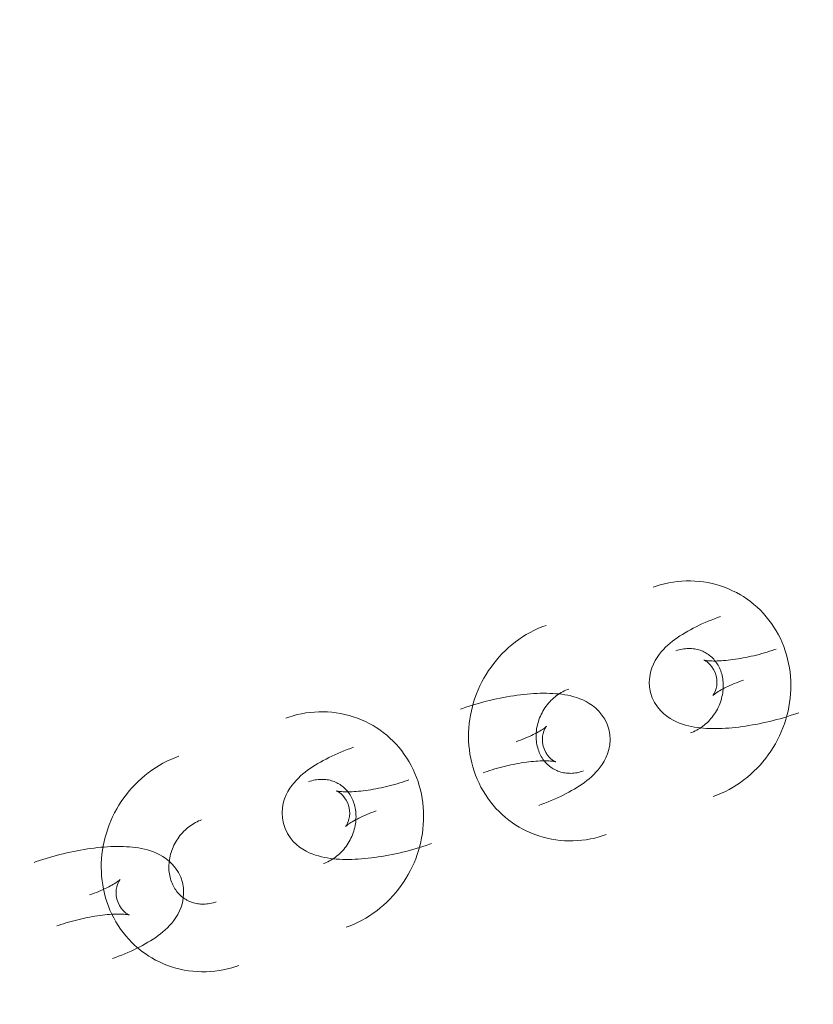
# Model space of a CAD drawing. Header units: millimetres. Extents: x -188930 to 271134, y -158090 to 283816.
# Tile 458 of 610: x 55039 to 55109, y 54358 to 54446. Entities that reach past the tile are written whole.
import ezdxf

# ---------------------------------------------------------------- set-up
doc = ezdxf.new("R2010")
doc.units = ezdxf.units.MM
doc.layers.add('I-FURN', color=30, linetype='Continuous', lineweight=9)
doc.layers.add('PZT_UTWARDZENIA', color=5, linetype='Continuous', lineweight=9)

# ---------------------------------------------------------------- blocks, each defined once
blk = doc.blocks.new('LARSLAJ_hamak - LARSLAJ_hamak-1781260-PZT-dwg')
at = {"layer": 'I-FURN', "flags": 128}
for points in [[(-586.727, -132.74), (-587.01, -132.351), (-587.235, -131.938), (-587.4, -131.519), (-587.509, -131.108), (-587.569, -130.714), (-587.591, -130.343), (-587.581, -129.994), (-587.548, -129.668), (-587.495, -129.362), (-587.428, -129.072), (-587.348, -128.796), (-587.257, -128.532), (-587.158, -128.276), (-587.05, -128.029), (-586.935, -127.786), (-586.812, -127.549), (-586.683, -127.315), (-586.547, -127.083), (-586.404, -126.853), (-586.254, -126.625), (-586.099, -126.398), (-585.937, -126.172), (-585.769, -125.947), (-585.594, -125.722), (-585.415, -125.498), (-585.229, -125.274), (-585.038, -125.051), (-584.841, -124.828), (-584.64, -124.606), (-584.433, -124.385), (-584.222, -124.166), (-584.021, -123.961)], [(-583.706, -128.101), (-583.674, -128.094), (-583.624, -128.083), (-583.557, -128.064), (-583.475, -128.039), (-583.38, -128.007), (-583.273, -127.968), (-583.155, -127.921), (-583.027, -127.867), (-582.89, -127.806), (-582.746, -127.737), (-582.594, -127.662), (-582.435, -127.579), (-582.271, -127.49), (-582.101, -127.395), (-581.927, -127.293), (-581.749, -127.186), (-581.568, -127.073), (-581.384, -126.954), (-581.197, -126.83), (-581.009, -126.701), (-580.819, -126.568), (-580.628, -126.43), (-580.437, -126.289), (-580.245, -126.143), (-580.055, -125.995), (-579.865, -125.843), (-579.676, -125.688), (-579.489, -125.532), (-579.305, -125.373), (-579.123, -125.212), (-578.944, -125.051), (-578.768, -124.888), (-578.596, -124.725), (-578.429, -124.562), (-578.328, -124.461)], [(-587.154, -125.52), (-587.54, -125.494), (-587.927, -125.486), (-588.314, -125.494), (-588.7, -125.52), (-589.085, -125.562), (-589.467, -125.621), (-589.847, -125.696), (-590.223, -125.788), (-590.595, -125.896), (-590.962, -126.019), (-591.323, -126.158), (-591.678, -126.312), (-592.026, -126.481), (-592.367, -126.664), (-592.7, -126.862), (-593.025, -127.073), (-593.341, -127.297), (-593.647, -127.534), (-593.944, -127.783), (-594.231, -128.043), (-594.43, -128.238)], [(-581.627, -142.725), (-581.359, -142.445), (-581.101, -142.155), (-580.855, -141.855), (-580.621, -141.546), (-580.399, -141.227), (-580.189, -140.901), (-579.992, -140.566), (-579.807, -140.224), (-579.635, -139.875), (-579.476, -139.52), (-579.331, -139.159), (-579.199, -138.793), (-579.08, -138.423), (-578.975, -138.048), (-578.885, -137.669), (-578.807, -137.287), (-578.744, -136.903), (-578.696, -136.516), (-578.661, -136.129), (-578.64, -135.74), (-578.634, -135.35), (-578.642, -134.961), (-578.664, -134.572), (-578.7, -134.184), (-578.751, -133.798), (-578.815, -133.415), (-578.894, -133.034), (-578.987, -132.656), (-579.094, -132.282), (-579.215, -131.913), (-579.35, -131.548), (-579.499, -131.19), (-579.661, -130.837), (-579.836, -130.49), (-580.024, -130.151), (-580.226, -129.82), (-580.44, -129.497), (-580.667, -129.182), (-580.906, -128.877), (-581.157, -128.582), (-581.42, -128.298), (-581.694, -128.024), (-581.979, -127.762), (-582.274, -127.512), (-582.58, -127.274), (-582.895, -127.049), (-583.219, -126.838), (-583.552, -126.641), (-583.893, -126.458), (-584.242, -126.29), (-584.597, -126.137), (-584.959, -125.999), (-585.326, -125.877), (-585.699, -125.772), (-586.075, -125.682), (-586.455, -125.609), (-586.838, -125.553), (-587.154, -125.52)], [(-582.121, -128.894), (-582.337, -128.669), (-582.569, -128.481), (-582.802, -128.337), (-583.02, -128.234), (-583.213, -128.167), (-583.376, -128.128), (-583.505, -128.108), (-583.602, -128.1), (-583.668, -128.1), (-583.706, -128.101), (-583.717, -128.102)], [(-581.623, -130.595), (-581.612, -130.565), (-581.591, -130.518), (-581.561, -130.455), (-581.522, -130.379), (-581.473, -130.291), (-581.415, -130.193), (-581.348, -130.085), (-581.272, -129.969), (-581.187, -129.845), (-581.094, -129.715), (-580.993, -129.579), (-580.883, -129.438), (-580.767, -129.292), (-580.643, -129.142), (-580.512, -128.989), (-580.374, -128.833), (-580.23, -128.675), (-580.08, -128.515), (-579.925, -128.353), (-579.774, -128.2)], [(-586.727, -132.74), (-586.395, -133.088), (-586.029, -133.383), (-585.646, -133.62), (-585.261, -133.8), (-584.885, -133.93), (-584.523, -134.017), (-584.178, -134.07), (-583.851, -134.095), (-583.54, -134.098), (-583.243, -134.084), (-582.958, -134.054), (-582.681, -134.013), (-582.413, -133.96), (-582.149, -133.899), (-581.891, -133.828), (-581.635, -133.75), (-581.381, -133.665), (-581.129, -133.572), (-580.878, -133.472), (-580.627, -133.366), (-580.376, -133.253), (-580.124, -133.134), (-579.872, -133.009), (-579.62, -132.878), (-579.367, -132.741), (-579.114, -132.598), (-578.86, -132.45), (-578.606, -132.297), (-578.352, -132.138), (-578.098, -131.974), (-577.844, -131.805), (-577.59, -131.632), (-577.337, -131.454), (-577.084, -131.272), (-576.833, -131.086), (-576.583, -130.896), (-576.335, -130.702), (-576.088, -130.505), (-575.844, -130.305), (-575.602, -130.102), (-575.362, -129.896), (-575.126, -129.687), (-574.892, -129.476), (-574.662, -129.263), (-574.436, -129.049), (-574.214, -128.832), (-574.081, -128.7)], [(-582.121, -128.894), (-581.938, -129.146), (-581.795, -129.408), (-581.694, -129.663), (-581.632, -129.896), (-581.601, -130.098), (-581.591, -130.265), (-581.595, -130.396), (-581.605, -130.493), (-581.616, -130.558), (-581.624, -130.595), (-581.627, -130.606)], [(-590.184, -132.476), (-590.076, -132.373), (-589.966, -132.274), (-589.853, -132.182), (-589.738, -132.095), (-589.621, -132.014), (-589.502, -131.939), (-589.382, -131.87), (-589.261, -131.806), (-589.138, -131.749), (-589.015, -131.697), (-588.891, -131.651), (-588.767, -131.611), (-588.642, -131.576), (-588.517, -131.547), (-588.392, -131.524), (-588.267, -131.506), (-588.142, -131.494), (-588.017, -131.487), (-587.892, -131.486), (-587.768, -131.49), (-587.679, -131.497)], [(-587.679, -131.497), (-587.555, -131.51), (-587.433, -131.529), (-587.31, -131.554), (-587.189, -131.584), (-587.068, -131.619), (-586.948, -131.66), (-586.829, -131.706), (-586.712, -131.758), (-586.595, -131.815), (-586.48, -131.878), (-586.366, -131.946), (-586.255, -132.021), (-586.145, -132.1), (-586.037, -132.185), (-585.931, -132.276), (-585.828, -132.372), (-585.728, -132.474), (-585.631, -132.581), (-585.537, -132.693), (-585.446, -132.811), (-585.359, -132.933), (-585.276, -133.06), (-585.197, -133.192), (-585.122, -133.328), (-585.052, -133.469), (-584.987, -133.614), (-584.927, -133.762), (-584.872, -133.914), (-584.822, -134.07), (-584.778, -134.228), (-584.74, -134.389), (-584.707, -134.552), (-584.68, -134.717), (-584.659, -134.884), (-584.645, -135.053), (-584.636, -135.222), (-584.634, -135.392), (-584.638, -135.562), (-584.648, -135.732), (-584.664, -135.902), (-584.687, -136.071), (-584.715, -136.238), (-584.75, -136.405), (-584.791, -136.569), (-584.837, -136.731), (-584.889, -136.891), (-584.947, -137.047), (-585.01, -137.201), (-585.078, -137.351), (-585.152, -137.497), (-585.23, -137.64), (-585.313, -137.778), (-585.4, -137.912), (-585.491, -138.041), (-585.586, -138.165), (-585.685, -138.284), (-585.788, -138.397), (-585.874, -138.487)], [(-601.56, -135.381), (-601.829, -135.661), (-602.086, -135.951), (-602.332, -136.251), (-602.566, -136.561), (-602.788, -136.879), (-602.998, -137.206), (-603.196, -137.54), (-603.381, -137.882), (-603.553, -138.231), (-603.711, -138.586), (-603.857, -138.947), (-603.989, -139.313), (-604.107, -139.684), (-604.212, -140.059), (-604.303, -140.437), (-604.38, -140.819), (-604.443, -141.203), (-604.492, -141.59), (-604.527, -141.978), (-604.547, -142.367), (-604.554, -142.756), (-604.546, -143.146), (-604.524, -143.534), (-604.487, -143.922), (-604.437, -144.308), (-604.372, -144.692), (-604.293, -145.073), (-604.2, -145.45), (-604.093, -145.824), (-603.972, -146.193), (-603.837, -146.558), (-603.689, -146.917), (-603.527, -147.27), (-603.352, -147.616), (-603.163, -147.955), (-602.962, -148.286), (-602.747, -148.61), (-602.52, -148.924), (-602.281, -149.229), (-602.03, -149.524), (-601.768, -149.809), (-601.494, -150.082), (-601.209, -150.345), (-600.913, -150.595), (-600.608, -150.832), (-600.293, -151.057), (-599.968, -151.268), (-599.635, -151.466), (-599.294, -151.649), (-598.946, -151.817), (-598.59, -151.97), (-598.229, -152.107), (-597.861, -152.229), (-597.489, -152.335), (-597.112, -152.424), (-596.732, -152.497), (-596.349, -152.553), (-596.033, -152.586)], [(-595.509, -146.609), (-595.632, -146.596), (-595.755, -146.577), (-595.877, -146.552), (-595.999, -146.523), (-596.119, -146.487), (-596.239, -146.447), (-596.358, -146.4), (-596.476, -146.348), (-596.592, -146.291), (-596.708, -146.228), (-596.821, -146.16), (-596.933, -146.086), (-597.043, -146.006), (-597.151, -145.921), (-597.256, -145.83), (-597.359, -145.734), (-597.459, -145.632), (-597.557, -145.525), (-597.651, -145.413), (-597.741, -145.296), (-597.828, -145.173), (-597.912, -145.046), (-597.991, -144.914), (-598.065, -144.778), (-598.135, -144.637), (-598.2, -144.492), (-598.261, -144.344), (-598.316, -144.192), (-598.365, -144.037), (-598.409, -143.878), (-598.448, -143.717), (-598.481, -143.554), (-598.507, -143.389), (-598.528, -143.222), (-598.543, -143.053), (-598.551, -142.884), (-598.554, -142.714), (-598.55, -142.544), (-598.54, -142.374), (-598.523, -142.204), (-598.501, -142.036), (-598.472, -141.868), (-598.438, -141.702), (-598.397, -141.537), (-598.35, -141.375), (-598.298, -141.216), (-598.241, -141.059), (-598.178, -140.905), (-598.109, -140.755), (-598.036, -140.609), (-597.958, -140.466), (-597.875, -140.328), (-597.788, -140.195), (-597.696, -140.066), (-597.601, -139.942), (-597.502, -139.823), (-597.4, -139.709), (-597.314, -139.62)], [(-592.575, -141.318), (-592.907, -140.97), (-593.273, -140.675), (-593.656, -140.438), (-594.041, -140.258), (-594.418, -140.128), (-594.779, -140.04), (-595.124, -139.988), (-595.451, -139.963), (-595.762, -139.959), (-596.059, -139.974), (-596.345, -140.004), (-596.621, -140.045), (-596.89, -140.097), (-597.153, -140.159), (-597.412, -140.229), (-597.667, -140.308), (-597.921, -140.393), (-598.173, -140.486), (-598.424, -140.586), (-598.676, -140.692), (-598.927, -140.805), (-599.178, -140.924), (-599.43, -141.049), (-599.682, -141.18), (-599.935, -141.317), (-600.188, -141.459), (-600.442, -141.608), (-600.696, -141.761), (-600.95, -141.92), (-601.205, -142.084), (-601.459, -142.252), (-601.712, -142.426), (-601.965, -142.604), (-602.218, -142.786), (-602.469, -142.972), (-602.719, -143.162), (-602.967, -143.355), (-603.214, -143.552), (-603.458, -143.753), (-603.7, -143.956), (-603.94, -144.162), (-604.176, -144.371), (-604.41, -144.581), (-604.64, -144.794), (-604.866, -145.009), (-605.088, -145.226), (-605.221, -145.358)], [(-592.575, -141.318), (-592.292, -141.707), (-592.067, -142.119), (-591.902, -142.539), (-591.793, -142.95), (-591.733, -143.344), (-591.711, -143.715), (-591.721, -144.063), (-591.755, -144.39), (-591.807, -144.696), (-591.875, -144.986), (-591.955, -145.262), (-592.045, -145.526), (-592.144, -145.781), (-592.252, -146.029), (-592.367, -146.271), (-592.49, -146.509), (-592.619, -146.743), (-592.756, -146.975), (-592.899, -147.204), (-593.048, -147.432), (-593.204, -147.659), (-593.366, -147.885), (-593.534, -148.111), (-593.708, -148.336), (-593.888, -148.56), (-594.073, -148.784), (-594.264, -149.007), (-594.461, -149.23), (-594.662, -149.451), (-594.869, -149.672), (-595.08, -149.892), (-595.282, -150.096)], [(-597.679, -143.462), (-597.691, -143.493), (-597.711, -143.54), (-597.741, -143.603), (-597.78, -143.679), (-597.829, -143.766), (-597.887, -143.865), (-597.954, -143.973), (-598.03, -144.089), (-598.115, -144.212), (-598.208, -144.343), (-598.309, -144.479), (-598.419, -144.62), (-598.536, -144.766), (-598.66, -144.915), (-598.791, -145.068), (-598.928, -145.224), (-599.072, -145.383), (-599.222, -145.543), (-599.377, -145.704), (-599.528, -145.858)], [(-597.181, -145.163), (-597.365, -144.911), (-597.508, -144.649), (-597.608, -144.395), (-597.67, -144.162), (-597.701, -143.959), (-597.711, -143.792), (-597.707, -143.661), (-597.698, -143.565), (-597.687, -143.5), (-597.678, -143.463), (-597.675, -143.452)], [(-595.596, -145.957), (-595.628, -145.963), (-595.678, -145.975), (-595.745, -145.993), (-595.827, -146.018), (-595.922, -146.05), (-596.029, -146.09), (-596.147, -146.137), (-596.275, -146.191), (-596.412, -146.252), (-596.557, -146.321), (-596.709, -146.396), (-596.867, -146.478), (-597.031, -146.567), (-597.201, -146.663), (-597.375, -146.764), (-597.553, -146.872), (-597.734, -146.985), (-597.918, -147.104), (-598.105, -147.228), (-598.294, -147.357), (-598.484, -147.49), (-598.674, -147.628), (-598.866, -147.769), (-599.057, -147.915), (-599.248, -148.063), (-599.437, -148.215), (-599.626, -148.369), (-599.813, -148.526), (-599.997, -148.685), (-600.179, -148.845), (-600.358, -149.007), (-600.534, -149.17), (-600.706, -149.333), (-600.873, -149.496), (-600.975, -149.596)], [(-597.181, -145.163), (-596.966, -145.389), (-596.733, -145.577), (-596.501, -145.721), (-596.282, -145.823), (-596.089, -145.89), (-595.926, -145.93), (-595.797, -145.95), (-595.7, -145.957), (-595.634, -145.958), (-595.597, -145.956), (-595.585, -145.955)], [(-593.004, -145.63), (-593.111, -145.734), (-593.222, -145.832), (-593.335, -145.924), (-593.45, -146.011), (-593.567, -146.092), (-593.685, -146.167), (-593.805, -146.237), (-593.927, -146.3), (-594.049, -146.358), (-594.172, -146.409), (-594.296, -146.455), (-594.421, -146.496), (-594.546, -146.53), (-594.671, -146.559), (-594.796, -146.582), (-594.921, -146.6), (-595.046, -146.612), (-595.171, -146.619), (-595.295, -146.62), (-595.419, -146.616), (-595.509, -146.609)], [(-611.599, -150.011), (-611.985, -149.985), (-612.372, -149.977), (-612.759, -149.985), (-613.145, -150.011), (-613.53, -150.053), (-613.913, -150.112), (-614.292, -150.187), (-614.668, -150.279), (-615.04, -150.387), (-615.407, -150.51), (-615.768, -150.649), (-616.123, -150.803), (-616.471, -150.972), (-616.812, -151.155), (-617.145, -151.353), (-617.47, -151.564), (-617.786, -151.788), (-618.092, -152.025), (-618.389, -152.274), (-618.676, -152.534), (-618.876, -152.729)], [(-606.072, -167.216), (-605.804, -166.936), (-605.546, -166.646), (-605.301, -166.346), (-605.066, -166.037), (-604.844, -165.718), (-604.634, -165.392), (-604.437, -165.057), (-604.252, -164.715), (-604.08, -164.366), (-603.921, -164.011), (-603.776, -163.65), (-603.644, -163.284), (-603.525, -162.914), (-603.421, -162.539), (-603.33, -162.16), (-603.253, -161.778), (-603.19, -161.394), (-603.141, -161.007), (-603.106, -160.62), (-603.085, -160.231), (-603.079, -159.841), (-603.087, -159.452), (-603.109, -159.063), (-603.145, -158.675), (-603.196, -158.289), (-603.261, -157.906), (-603.34, -157.525), (-603.433, -157.147), (-603.54, -156.773), (-603.66, -156.404), (-603.795, -156.039), (-603.944, -155.681), (-604.106, -155.328), (-604.281, -154.981), (-604.47, -154.642), (-604.671, -154.311), (-604.885, -153.988), (-605.112, -153.673), (-605.351, -153.368), (-605.602, -153.073), (-605.865, -152.789), (-606.139, -152.515), (-606.424, -152.253), (-606.719, -152.003), (-607.025, -151.765), (-607.34, -151.54), (-607.664, -151.329), (-607.997, -151.132), (-608.338, -150.949), (-608.687, -150.781), (-609.042, -150.628), (-609.404, -150.49), (-609.771, -150.368), (-610.144, -150.263), (-610.52, -150.173), (-610.9, -150.1), (-611.283, -150.044), (-611.599, -150.011)], [(-596.033, -152.586), (-595.647, -152.612), (-595.26, -152.62), (-594.873, -152.612), (-594.487, -152.586), (-594.102, -152.544), (-593.72, -152.485), (-593.34, -152.41), (-592.964, -152.318), (-592.593, -152.211), (-592.226, -152.087), (-591.865, -151.948), (-591.51, -151.794), (-591.161, -151.625), (-590.821, -151.442), (-590.487, -151.244), (-590.163, -151.033), (-589.847, -150.809), (-589.54, -150.573), (-589.243, -150.324), (-588.957, -150.063), (-588.757, -149.868)], [(-615.058, -161.279), (-615.341, -160.89), (-615.566, -160.478), (-615.73, -160.059), (-615.839, -159.647), (-615.9, -159.254), (-615.921, -158.882), (-615.912, -158.534), (-615.878, -158.208), (-615.825, -157.901), (-615.758, -157.611), (-615.678, -157.336), (-615.588, -157.071), (-615.488, -156.816), (-615.381, -156.568), (-615.265, -156.326), (-615.143, -156.088), (-615.013, -155.854), (-614.877, -155.623), (-614.734, -155.393), (-614.585, -155.165), (-614.429, -154.938), (-614.267, -154.712), (-614.099, -154.486), (-613.925, -154.262), (-613.745, -154.037), (-613.559, -153.814), (-613.368, -153.59), (-613.172, -153.368), (-612.97, -153.146), (-612.764, -152.925), (-612.552, -152.705), (-612.351, -152.501)], [(-612.037, -156.64), (-612.005, -156.634), (-611.954, -156.622), (-611.887, -156.604), (-611.806, -156.579), (-611.711, -156.547), (-611.603, -156.507), (-611.485, -156.461), (-611.357, -156.407), (-611.221, -156.345), (-611.076, -156.277), (-610.924, -156.201), (-610.766, -156.119), (-610.601, -156.03), (-610.432, -155.934), (-610.258, -155.833), (-610.08, -155.725), (-609.898, -155.612), (-609.714, -155.493), (-609.528, -155.37), (-609.339, -155.241), (-609.149, -155.107), (-608.958, -154.97), (-608.767, -154.828), (-608.576, -154.683), (-608.385, -154.534), (-608.195, -154.382), (-608.007, -154.228), (-607.82, -154.071), (-607.635, -153.912), (-607.453, -153.752), (-607.274, -153.59), (-607.099, -153.428), (-606.927, -153.265), (-606.759, -153.101), (-606.658, -153.001)], [(-614.629, -156.967), (-614.521, -156.864), (-614.411, -156.765), (-614.298, -156.673), (-614.183, -156.586), (-614.066, -156.505), (-613.947, -156.43), (-613.827, -156.361), (-613.706, -156.297), (-613.583, -156.24), (-613.46, -156.188), (-613.336, -156.142), (-613.212, -156.102), (-613.087, -156.067), (-612.962, -156.038), (-612.837, -156.015), (-612.712, -155.997), (-612.587, -155.985), (-612.462, -155.978), (-612.337, -155.977), (-612.213, -155.981), (-612.124, -155.988)], [(-612.124, -155.988), (-612.001, -156.001), (-611.878, -156.02), (-611.755, -156.045), (-611.634, -156.075), (-611.513, -156.11), (-611.393, -156.151), (-611.274, -156.197), (-611.157, -156.249), (-611.04, -156.306), (-610.925, -156.369), (-610.812, -156.437), (-610.7, -156.512), (-610.59, -156.591), (-610.482, -156.676), (-610.376, -156.767), (-610.273, -156.863), (-610.173, -156.965), (-610.076, -157.072), (-609.982, -157.184), (-609.891, -157.302), (-609.804, -157.424), (-609.721, -157.551), (-609.642, -157.683), (-609.567, -157.819), (-609.497, -157.96), (-609.432, -158.105), (-609.372, -158.253), (-609.317, -158.405), (-609.267, -158.561), (-609.223, -158.719), (-609.185, -158.88), (-609.152, -159.043), (-609.125, -159.209), (-609.104, -159.375), (-609.09, -159.544), (-609.081, -159.713), (-609.079, -159.883), (-609.083, -160.053), (-609.093, -160.223), (-609.109, -160.393), (-609.132, -160.562), (-609.16, -160.729), (-609.195, -160.896), (-609.236, -161.06), (-609.282, -161.222), (-609.334, -161.382), (-609.392, -161.538), (-609.455, -161.692), (-609.523, -161.842), (-609.597, -161.988), (-609.675, -162.131), (-609.758, -162.269), (-609.845, -162.403), (-609.936, -162.532), (-610.031, -162.656), (-610.13, -162.775), (-610.233, -162.888), (-610.319, -162.978)], [(-615.058, -161.279), (-614.726, -161.627), (-614.36, -161.922), (-613.977, -162.159), (-613.592, -162.34), (-613.215, -162.47), (-612.853, -162.557), (-612.509, -162.61), (-612.182, -162.635), (-611.871, -162.638), (-611.574, -162.623), (-611.288, -162.594), (-611.012, -162.552), (-610.743, -162.5), (-610.48, -162.438), (-610.221, -162.368), (-609.965, -162.29), (-609.712, -162.204), (-609.46, -162.111), (-609.208, -162.012), (-608.957, -161.905), (-608.706, -161.793), (-608.455, -161.674), (-608.203, -161.549), (-607.95, -161.417), (-607.698, -161.28), (-607.444, -161.138), (-607.191, -160.99), (-606.937, -160.836), (-606.682, -160.677), (-606.428, -160.513), (-606.174, -160.345), (-605.92, -160.172), (-605.667, -159.994), (-605.415, -159.812), (-605.164, -159.625), (-604.914, -159.436), (-604.665, -159.242), (-604.419, -159.045), (-604.174, -158.845), (-603.932, -158.641), (-603.693, -158.435), (-603.456, -158.227), (-603.223, -158.016), (-602.993, -157.803), (-602.767, -157.588), (-602.544, -157.372), (-602.411, -157.24)], [(-610.452, -157.434), (-610.667, -157.208), (-610.899, -157.021), (-611.132, -156.876), (-611.35, -156.774), (-611.544, -156.707), (-611.706, -156.668), (-611.836, -156.648), (-611.933, -156.64), (-611.999, -156.639), (-612.036, -156.641), (-612.048, -156.642)], [(-609.954, -159.135), (-609.942, -159.105), (-609.921, -159.057), (-609.892, -158.995), (-609.852, -158.919), (-609.804, -158.831), (-609.746, -158.732), (-609.679, -158.625), (-609.603, -158.508), (-609.518, -158.385), (-609.425, -158.255), (-609.323, -158.119), (-609.214, -157.977), (-609.097, -157.832), (-608.973, -157.682), (-608.842, -157.529), (-608.704, -157.373), (-608.56, -157.215), (-608.411, -157.054), (-608.256, -156.893), (-608.104, -156.74)], [(-610.452, -157.434), (-610.268, -157.686), (-610.125, -157.948), (-610.025, -158.203), (-609.963, -158.436), (-609.932, -158.638), (-609.922, -158.805), (-609.925, -158.936), (-609.935, -159.033), (-609.946, -159.098), (-609.954, -159.134), (-609.958, -159.145)], [(-626.005, -159.872), (-626.274, -160.152), (-626.531, -160.442), (-626.777, -160.742), (-627.011, -161.052), (-627.234, -161.37), (-627.444, -161.697), (-627.641, -162.031), (-627.826, -162.373), (-627.998, -162.722), (-628.156, -163.077), (-628.302, -163.438), (-628.434, -163.804), (-628.552, -164.175), (-628.657, -164.55), (-628.748, -164.928), (-628.825, -165.31), (-628.888, -165.694), (-628.937, -166.081), (-628.972, -166.469), (-628.992, -166.858), (-628.999, -167.247), (-628.991, -167.637), (-628.969, -168.025), (-628.933, -168.413), (-628.882, -168.799), (-628.817, -169.183), (-628.738, -169.564), (-628.645, -169.941), (-628.538, -170.315), (-628.417, -170.684), (-628.282, -171.049), (-628.134, -171.408), (-627.972, -171.761), (-627.797, -172.107), (-627.608, -172.446), (-627.407, -172.777), (-627.192, -173.101), (-626.966, -173.415), (-626.726, -173.72), (-626.475, -174.015), (-626.213, -174.3), (-625.939, -174.573), (-625.654, -174.836), (-625.358, -175.086), (-625.053, -175.323), (-624.738, -175.548), (-624.413, -175.759), (-624.08, -175.957), (-623.739, -176.14), (-623.391, -176.308), (-623.035, -176.461), (-622.674, -176.598), (-622.306, -176.72), (-621.934, -176.826), (-621.557, -176.915), (-621.177, -176.988), (-620.794, -177.044), (-620.479, -177.077)], [(-619.954, -171.1), (-620.077, -171.087), (-620.2, -171.068), (-620.322, -171.043), (-620.444, -171.014), (-620.565, -170.978), (-620.684, -170.938), (-620.803, -170.891), (-620.921, -170.839), (-621.038, -170.782), (-621.153, -170.719), (-621.266, -170.651), (-621.378, -170.577), (-621.488, -170.497), (-621.596, -170.412), (-621.701, -170.321), (-621.804, -170.225), (-621.905, -170.123), (-622.002, -170.016), (-622.096, -169.904), (-622.187, -169.787), (-622.274, -169.664), (-622.357, -169.537), (-622.436, -169.405), (-622.51, -169.269), (-622.58, -169.128), (-622.645, -168.983), (-622.706, -168.835), (-622.761, -168.683), (-622.81, -168.528), (-622.855, -168.369), (-622.893, -168.208), (-622.926, -168.045), (-622.953, -167.88), (-622.973, -167.713), (-622.988, -167.545), (-622.996, -167.375), (-622.999, -167.205), (-622.995, -167.035), (-622.985, -166.865), (-622.968, -166.695), (-622.946, -166.527), (-622.917, -166.359), (-622.883, -166.193), (-622.842, -166.028), (-622.796, -165.866), (-622.743, -165.707), (-622.686, -165.55), (-622.623, -165.396), (-622.554, -165.246), (-622.481, -165.1), (-622.403, -164.957), (-622.32, -164.819), (-622.233, -164.686), (-622.141, -164.557), (-622.046, -164.433), (-621.947, -164.314), (-621.845, -164.2), (-621.759, -164.111)], [(-617.02, -165.809), (-617.352, -165.461), (-617.718, -165.166), (-618.101, -164.929), (-618.486, -164.749), (-618.863, -164.619), (-619.224, -164.531), (-619.569, -164.479), (-619.896, -164.454), (-620.207, -164.451), (-620.504, -164.465), (-620.79, -164.495), (-621.066, -164.536), (-621.335, -164.588), (-621.598, -164.65), (-621.857, -164.72), (-622.112, -164.799), (-622.366, -164.884), (-622.618, -164.977), (-622.87, -165.077), (-623.121, -165.183), (-623.372, -165.296), (-623.623, -165.415), (-623.875, -165.54), (-624.127, -165.671), (-624.38, -165.808), (-624.633, -165.95), (-624.887, -166.099), (-625.141, -166.252), (-625.395, -166.411), (-625.65, -166.575), (-625.904, -166.743), (-626.157, -166.917), (-626.411, -167.095), (-626.663, -167.277), (-626.914, -167.463), (-627.164, -167.653), (-627.412, -167.846), (-627.659, -168.043), (-627.903, -168.244), (-628.146, -168.447), (-628.385, -168.653), (-628.622, -168.862), (-628.855, -169.072), (-629.085, -169.285), (-629.311, -169.5), (-629.533, -169.717), (-629.666, -169.849)], [(-617.02, -165.809), (-616.737, -166.198), (-616.512, -166.61), (-616.347, -167.03), (-616.238, -167.441), (-616.178, -167.835), (-616.156, -168.206), (-616.166, -168.554), (-616.2, -168.881), (-616.252, -169.187), (-616.32, -169.477), (-616.4, -169.753), (-616.49, -170.017), (-616.589, -170.272), (-616.697, -170.52), (-616.812, -170.762), (-616.935, -171), (-617.064, -171.234), (-617.201, -171.466), (-617.344, -171.695), (-617.493, -171.923), (-617.649, -172.15), (-617.811, -172.376), (-617.979, -172.602), (-618.153, -172.827), (-618.333, -173.051), (-618.518, -173.275), (-618.709, -173.498), (-618.906, -173.721), (-619.107, -173.942), (-619.314, -174.163), (-619.525, -174.383), (-619.727, -174.587)], [(-622.124, -167.953), (-622.136, -167.984), (-622.156, -168.031), (-622.186, -168.094), (-622.225, -168.17), (-622.274, -168.258), (-622.332, -168.356), (-622.399, -168.464), (-622.475, -168.58), (-622.56, -168.704), (-622.653, -168.834), (-622.755, -168.97), (-622.864, -169.111), (-622.981, -169.257), (-623.105, -169.406), (-623.236, -169.559), (-623.373, -169.715), (-623.517, -169.874), (-623.667, -170.034), (-623.822, -170.195), (-623.973, -170.349)], [(-621.626, -169.654), (-621.81, -169.402), (-621.953, -169.14), (-622.053, -168.886), (-622.115, -168.653), (-622.146, -168.45), (-622.156, -168.283), (-622.153, -168.152), (-622.143, -168.056), (-622.132, -167.991), (-622.123, -167.954), (-622.12, -167.943)], [(-620.041, -170.448), (-620.073, -170.454), (-620.123, -170.466), (-620.19, -170.484), (-620.272, -170.509), (-620.367, -170.541), (-620.474, -170.581), (-620.592, -170.628), (-620.72, -170.682), (-620.857, -170.743), (-621.002, -170.812), (-621.154, -170.887), (-621.312, -170.969), (-621.476, -171.058), (-621.646, -171.154), (-621.82, -171.255), (-621.998, -171.363), (-622.179, -171.476), (-622.364, -171.595), (-622.55, -171.719), (-622.739, -171.848), (-622.929, -171.981), (-623.119, -172.119), (-623.311, -172.26), (-623.502, -172.406), (-623.693, -172.554), (-623.883, -172.706), (-624.071, -172.86), (-624.258, -173.017), (-624.443, -173.176), (-624.625, -173.336), (-624.804, -173.498), (-624.979, -173.661), (-625.151, -173.824), (-625.319, -173.987), (-625.42, -174.087)], [(-621.626, -169.654), (-621.411, -169.88), (-621.178, -170.068), (-620.946, -170.212), (-620.727, -170.314), (-620.534, -170.381), (-620.371, -170.421), (-620.242, -170.441), (-620.145, -170.448), (-620.079, -170.449), (-620.042, -170.447), (-620.03, -170.446)], [(-617.449, -170.121), (-617.557, -170.225), (-617.667, -170.323), (-617.78, -170.415), (-617.895, -170.502), (-618.012, -170.583), (-618.13, -170.658), (-618.251, -170.728), (-618.372, -170.791), (-618.494, -170.849), (-618.618, -170.9), (-618.742, -170.946), (-618.866, -170.987), (-618.991, -171.021), (-619.116, -171.05), (-619.241, -171.073), (-619.366, -171.091), (-619.491, -171.103), (-619.616, -171.11), (-619.74, -171.111), (-619.865, -171.107), (-619.954, -171.1)], [(-620.479, -177.077), (-620.092, -177.103), (-619.705, -177.111), (-619.318, -177.103), (-618.932, -177.077), (-618.548, -177.035), (-618.165, -176.976), (-617.786, -176.901), (-617.41, -176.809), (-617.038, -176.702), (-616.671, -176.578), (-616.31, -176.439), (-615.955, -176.285), (-615.607, -176.116), (-615.266, -175.933), (-614.933, -175.735), (-614.608, -175.525), (-614.292, -175.3), (-613.985, -175.064), (-613.689, -174.815), (-613.402, -174.554), (-613.202, -174.359)]]:
    blk.add_lwpolyline(points, dxfattribs=at)

msp = doc.modelspace()

# ---------------------------------------------------------------- linework, layer by layer
at = {"layer": 'PZT_UTWARDZENIA'}
for centre, radius, start, end in [((59552.721, 60792.378), 12000, 159.9468602, 262.6711262), ((59552.721, 60792.378), 12000, 159.9468602, 262.6711262), ((59275.426, 60624.143), 10000, 158.6518071, 263.4283285), ((59275.426, 60624.143), 10000, 158.6518071, 263.4283285)]:
    msp.add_arc(centre, radius, start, end, dxfattribs=at)

# ---------------------------------------------------------------- block references
at = {"layer": 'I-FURN', "rotation": 154.5634422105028}
msp.add_blockref('LARSLAJ_hamak - LARSLAJ_hamak-1781260-PZT-dwg', (54466.322, 54501.431), dxfattribs=at)

doc.saveas('drawing.dxf')
